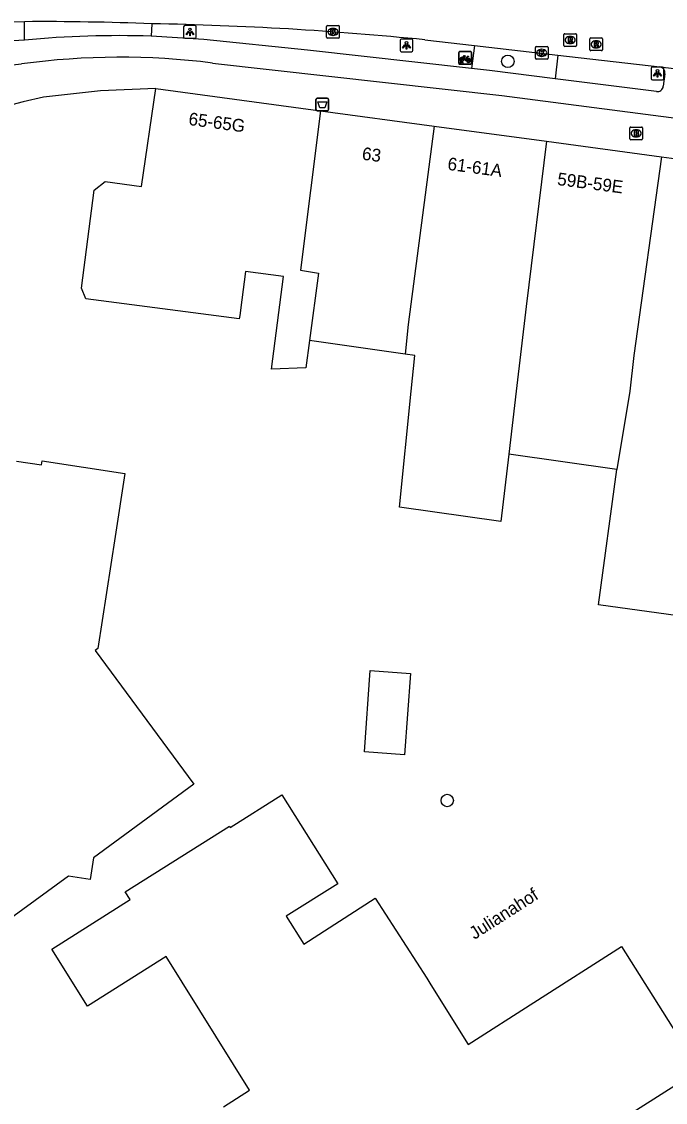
# Model space of a CAD drawing. Extents: x 160664 to 161506, y 382245 to 383288.
# Drawn here: x 160734.6 to 160785.2, y 383194 to 383279.1 of the extents above; entities that cross this region are included whole.
import ezdxf

# ---------------------------------------------------------------- set-up
doc = ezdxf.new("R2010")
doc.units = 0
for name, color, linetype in [('IMGEO_Afvalbak', 7, 'Continuous'), ('IMGEO_Berm_open', 7, 'Continuous'), ('IMGEO_Boom', 7, 'Continuous'), ('IMGEO_Brandkraan', 7, 'Continuous'), ('IMGEO_Fietsenrek', 7, 'Continuous'), ('IMGEO_Fietspad_gesloten', 7, 'Continuous'), ('IMGEO_Kolk', 7, 'Continuous'), ('IMGEO_Lichtpunt', 7, 'Continuous'), ('IMGEO_Openbare_ruimte_label', 7, 'Continuous'), ('IMGEO_Pand', 7, 'Continuous'), ('IMGEO_Pand_nummerreeks', 7, 'Continuous'), ('IMGEO_Rijbaan_lokaal_gesloten', 7, 'Continuous'), ('IMGEO_Rioolput', 7, 'Continuous'), ('IMGEO_Voetpad_open', 7, 'Continuous')]:
    doc.layers.add(name, color=color, linetype=linetype)

msp = doc.modelspace()

# ---------------------------------------------------------------- linework, layer by layer
at = {"layer": 'IMGEO_Afvalbak'}
for p, q in [((160757.731, 383272.168), (160757.731, 383272.968)), ((160757.731, 383272.968), (160757.731, 383272.168)), ((160757.831, 383273.068), (160758.621, 383273.068)), ((160758.621, 383273.068), (160757.831, 383273.068)), ((160758.721, 383272.968), (160758.721, 383272.168)), ((160758.721, 383272.168), (160758.721, 383272.968)), ((160758.621, 383272.068), (160757.831, 383272.068)), ((160757.831, 383272.068), (160758.621, 383272.068))]:
    msp.add_line(p, q, dxfattribs=at)
msp.add_lwpolyline([(160757.874, 383272.782), (160758.578, 383272.782), (160758.429, 383272.312), (160758.023, 383272.312), (160757.874, 383272.782)], dxfattribs=at)
for centre, start, end in [((160757.831, 383272.968), 90, 180), ((160757.831, 383272.968), 90, 180), ((160758.621, 383272.968), 0, 90), ((160758.621, 383272.968), 360, 90), ((160757.831, 383272.168), 180, 270), ((160757.831, 383272.168), 180, 270), ((160758.621, 383272.168), 270, 0), ((160758.621, 383272.168), 270, 0)]:
    msp.add_arc(centre, 0.1, start, end, dxfattribs=at)
at = {"layer": 'IMGEO_Berm_open'}
for points in [[(160770.217, 383277.218), (160769.967, 383275.397)], [(160776.779, 383276.461), (160776.559, 383274.596)]]:
    msp.add_lwpolyline(points, dxfattribs=at)
at = {"layer": 'IMGEO_Boom'}
for centre in [(160772.835, 383275.969), (160768.069, 383217.764)]:
    msp.add_circle(centre, 0.489, dxfattribs=at)
at = {"layer": 'IMGEO_Brandkraan'}
for p, q in [((160782.438, 383269.872), (160782.438, 383270.724)), ((160782.513, 383270.798), (160783.365, 383270.798)), ((160783.439, 383270.724), (160783.439, 383269.872)), ((160782.949, 383270.018), (160782.924, 383270.018)), ((160782.926, 383270.578), (160782.951, 383270.578)), ((160783.365, 383269.798), (160782.513, 383269.798))]:
    msp.add_line(p, q, dxfattribs=at)
for points in [[(160782.438, 383269.872), (160782.438, 383270.724)], [(160782.513, 383270.798), (160783.365, 383270.798)], [(160783.439, 383270.724), (160783.439, 383269.872)], [(160782.786, 383270.498), (160782.786, 383270.098), (160782.999, 383270.098)], [(160783.017, 383270.498), (160782.786, 383270.498)], [(160782.965, 383270.417), (160782.911, 383270.417), (160782.911, 383270.341)], [(160782.911, 383270.341), (160782.964, 383270.341)], [(160782.973, 383270.265), (160782.911, 383270.265), (160782.911, 383270.184)], [(160782.911, 383270.184), (160782.973, 383270.184)], [(160783.365, 383269.798), (160782.513, 383269.798)]]:
    msp.add_lwpolyline(points, dxfattribs=at)
for centre, radius, start, end in [((160782.515, 383270.722), 0.0765, 91.55205, 178.44795), ((160782.515, 383270.722), 0.0765, 91.55205, 178.44795), ((160783.363, 383270.722), 0.0765, 1.55205, 88.44795), ((160783.363, 383270.722), 0.0765, 1.55205, 88.44795), ((160782.515, 383269.874), 0.0765, 181.55205, 268.44795), ((160782.515, 383269.874), 0.0765, 181.55205, 268.44795), ((160782.966, 383270.379), 0.0379, 267.82845, 90.93552), ((160782.974, 383270.224), 0.0404, 269.87594, 90.50774), ((160783.005, 383270.349), 0.251, 268.66757, 293.53466), ((160783.021, 383270.353), 0.145, 59.4692, 91.53667), ((160783.046, 383270.4), 0.0922, 285.51372, 58.15012), ((160783.051, 383270.208), 0.105, 301.31148, 78.98903), ((160783.363, 383269.874), 0.0765, 271.55205, 358.44795), ((160783.363, 383269.874), 0.0765, 271.55205, 358.44795)]:
    msp.add_arc(centre, radius, start, end, dxfattribs=at)
for centre, major_axis, ratio, start_param, end_param in [((160782.925, 383270.298), (-0.387, 0.002), 0.722429, 4.712389, 7.853982), ((160782.95, 383270.298), (-0.39, 0.002), 0.717154, 1.570796, 4.712389)]:
    msp.add_ellipse(centre, major_axis=major_axis, ratio=ratio, start_param=start_param, end_param=end_param, dxfattribs=at)
at = {"layer": 'IMGEO_Fietsenrek'}
for p, q in [((160769.057, 383276.741), (160769.898, 383276.741)), ((160769.898, 383276.741), (160769.057, 383276.741)), ((160769.982, 383276.666), (160769.982, 383275.825)), ((160769.982, 383275.825), (160769.982, 383276.666)), ((160768.982, 383275.816), (160768.982, 383276.657)), ((160768.982, 383276.657), (160768.982, 383275.816)), ((160769.109, 383275.825), (160769.148, 383275.985)), ((160769.143, 383275.825), (160769.109, 383275.825)), ((160769.178, 383275.973), (160769.143, 383275.825)), ((160769.22, 383275.997), (160769.219, 383276.001)), ((160769.261, 383275.825), (160769.227, 383275.967)), ((160769.251, 383276.008), (160769.252, 383276.001)), ((160769.259, 383275.971), (160769.294, 383275.825)), ((160769.294, 383275.825), (160769.261, 383275.825)), ((160769.669, 383276.29), (160769.705, 383276.195)), ((160769.907, 383275.741), (160769.066, 383275.741)), ((160769.066, 383275.741), (160769.907, 383275.741))]:
    msp.add_line(p, q, dxfattribs=at)
for points in [[(160769.316, 383276.215), (160769.264, 383276.125), (160769.224, 383276.1), (160769.225, 383276.147), (160769.28, 383276.241)], [(160769.295, 383276.267), (160769.39, 383276.431), (160769.476, 383276.417), (160769.478, 383276.408), (160769.422, 383276.397), (160769.395, 383276.352), (160769.651, 383276.311)], [(160769.591, 383276.023), (160769.541, 383276.023), (160769.35, 383276.274), (160769.331, 383276.242)], [(160769.638, 383276.286), (160769.381, 383276.327), (160769.364, 383276.298), (160769.531, 383276.078), (160769.638, 383276.286)], [(160769.686, 383276.188), (160769.656, 383276.265), (160769.547, 383276.047), (160769.59, 383276.047)], [(160769.62, 383276.047), (160769.74, 383276.046), (160769.696, 383276.16)], [(160769.716, 383276.167), (160769.771, 383276.022), (160769.621, 383276.022)], [(160769.651, 383276.311), (160769.676, 383276.36), (160769.67, 383276.364), (160769.647, 383276.368), (160769.635, 383276.375), (160769.634, 383276.378), (160769.636, 383276.383), (160769.731, 383276.368), (160769.733, 383276.358), (160769.723, 383276.345), (160769.711, 383276.339), (160769.697, 383276.345), (160769.669, 383276.29)]]:
    msp.add_lwpolyline(points, dxfattribs=at)
for centre, radius, start, end in [((160769.06, 383276.663), 0.0779, 92.4484, 184.28452), ((160769.06, 383276.663), 0.0779, 92.4484, 184.28452), ((160769.904, 383276.663), 0.0779, 2.4484, 94.28452), ((160769.904, 383276.663), 0.0779, 2.4484, 94.28452), ((160769.06, 383275.819), 0.0779, 182.4484, 274.28452), ((160769.06, 383275.819), 0.0779, 182.4484, 274.28452), ((160769.222, 383276.126), 0.159, 62.67661, 242.13685), ((160769.222, 383276.126), 0.129, 63.31916, 238.90302), ((160769.202, 383275.997), 0.0499, 12.8025, 158.69338), ((160769.222, 383276.126), 0.159, 253.99666, 271.78671), ((160769.202, 383275.997), 0.0174, 12.8025, 163.45023), ((160769.222, 383276.126), 0.129, 253.41502, 269.02044), ((160769.222, 383276.126), 0.129, 283.60429, 43.43025), ((160769.222, 383276.126), 0.159, 283.5766, 46.60424), ((160769.749, 383276.042), 0.159, 113.3408, 178.32165), ((160769.749, 383276.042), 0.159, 187.0065, 105.77075), ((160769.749, 383276.042), 0.129, 113.92302, 177.95563), ((160769.749, 383276.042), 0.129, 188.67146, 104.58832), ((160769.904, 383275.819), 0.0779, 272.4484, 4.28452), ((160769.904, 383275.819), 0.0779, 272.4484, 4.28452)]:
    msp.add_arc(centre, radius, start, end, dxfattribs=at)
at = {"layer": 'IMGEO_Fietspad_gesloten'}
for points in [[(160769.967, 383275.397), (160757.051, 383276.84), (160748.909, 383277.686), (160744.76, 383277.954)], [(160749.571, 383275.838), (160772.375, 383273.271), (160826.897, 383266.189), (160865.807, 383260.226)], [(160729.482, 383275.221), (160734.553, 383275.769)], [(160776.559, 383274.596), (160771.388, 383275.238), (160769.967, 383275.397)], [(160785.213, 383274.997), (160785.078, 383274.006)], [(160784.532, 383273.605), (160776.559, 383274.596)]]:
    msp.add_lwpolyline(points, dxfattribs=at)
for centre, radius, start, end in [((160745.607, 383132.37), 145.678, 94.25775, 99.90413), ((160742.234, 383198.241), 79.753, 88.18466, 95.35461), ((160742.325, 383218.454), 57.84, 82.80377, 97.72272), ((160784.736, 383275.06), 0.481, 352.45673, 81.65632), ((160784.627, 383274.048), 0.453, 257.95616, 354.63336)]:
    msp.add_arc(centre, radius, start, end, dxfattribs=at)
at = {"layer": 'IMGEO_Kolk'}
for p, q in [((160758.569, 383277.864), (160758.569, 383278.716)), ((160758.644, 383278.79), (160759.496, 383278.79)), ((160759.057, 383278.57), (160759.082, 383278.57)), ((160759.57, 383278.716), (160759.57, 383277.864)), ((160759.496, 383277.79), (160758.644, 383277.79)), ((160759.08, 383278.01), (160759.055, 383278.01)), ((160775.006, 383276.212), (160775.006, 383277.064)), ((160775.081, 383277.138), (160775.933, 383277.138)), ((160775.494, 383276.918), (160775.519, 383276.918)), ((160776.007, 383277.064), (160776.007, 383276.212)), ((160775.933, 383276.138), (160775.081, 383276.138)), ((160775.517, 383276.358), (160775.492, 383276.358))]:
    msp.add_line(p, q, dxfattribs=at)
for points in [[(160758.569, 383277.864), (160758.569, 383278.716)], [(160758.644, 383278.79), (160759.496, 383278.79)], [(160758.89, 383278.49), (160759.013, 383278.49), (160759.013, 383278.339), (160759.143, 383278.49), (160759.307, 383278.49), (160759.161, 383278.339), (160759.314, 383278.09), (160759.162, 383278.09), (160759.077, 383278.254), (160759.013, 383278.187), (160759.013, 383278.09), (160758.89, 383278.09), (160758.89, 383278.49)], [(160759.57, 383278.716), (160759.57, 383277.864)], [(160759.496, 383277.79), (160758.644, 383277.79)], [(160775.006, 383276.212), (160775.006, 383277.064)], [(160775.081, 383277.138), (160775.933, 383277.138)], [(160775.327, 383276.838), (160775.45, 383276.838), (160775.45, 383276.687), (160775.58, 383276.838), (160775.744, 383276.838), (160775.598, 383276.687), (160775.751, 383276.438), (160775.599, 383276.438), (160775.514, 383276.602), (160775.45, 383276.535), (160775.45, 383276.438), (160775.327, 383276.438), (160775.327, 383276.838)], [(160776.007, 383277.064), (160776.007, 383276.212)], [(160775.933, 383276.138), (160775.081, 383276.138)]]:
    msp.add_lwpolyline(points, dxfattribs=at)
for centre, start, end in [((160758.646, 383278.714), 91.55205, 178.44795), ((160758.646, 383278.714), 91.55205, 178.44795), ((160759.494, 383278.714), 1.55205, 88.44795), ((160759.494, 383278.714), 1.55205, 88.44795), ((160758.646, 383277.866), 181.55205, 268.44795), ((160758.646, 383277.866), 181.55205, 268.44795), ((160759.494, 383277.866), 271.55205, 358.44795), ((160759.494, 383277.866), 271.55205, 358.44795), ((160775.083, 383277.062), 91.55205, 178.44795), ((160775.083, 383277.062), 91.55205, 178.44795), ((160775.931, 383277.062), 1.55205, 88.44795), ((160775.931, 383277.062), 1.55205, 88.44795), ((160775.083, 383276.214), 181.55205, 268.44795), ((160775.083, 383276.214), 181.55205, 268.44795), ((160775.931, 383276.214), 271.55205, 358.44795), ((160775.931, 383276.214), 271.55205, 358.44795)]:
    msp.add_arc(centre, 0.0765, start, end, dxfattribs=at)
for centre, major_axis, ratio, start_param, end_param in [((160759.056, 383278.29), (-0.387, 0.002), 0.722429, 4.712389, 7.853982), ((160759.081, 383278.29), (-0.39, 0.002), 0.717154, 1.570796, 4.712389), ((160775.493, 383276.638), (-0.387, 0.002), 0.722429, 4.712389, 7.853982), ((160775.518, 383276.638), (-0.39, 0.002), 0.717154, 1.570796, 4.712389)]:
    msp.add_ellipse(centre, major_axis=major_axis, ratio=ratio, start_param=start_param, end_param=end_param, dxfattribs=at)
at = {"layer": 'IMGEO_Lichtpunt'}
for p, q in [((160747.312, 383278.688), (160747.312, 383277.881)), ((160747.312, 383278.688), (160747.312, 383277.881)), ((160748.214, 383278.783), (160747.406, 383278.783)), ((160748.214, 383278.783), (160747.406, 383278.783)), ((160748.308, 383277.881), (160748.308, 383278.688)), ((160748.308, 383277.881), (160748.308, 383278.688)), ((160747.406, 383277.787), (160748.214, 383277.787)), ((160747.406, 383277.787), (160748.214, 383277.787)), ((160764.357, 383277.634), (160764.357, 383276.827)), ((160764.357, 383277.634), (160764.357, 383276.827)), ((160765.259, 383277.729), (160764.451, 383277.729)), ((160765.259, 383277.729), (160764.451, 383277.729)), ((160765.353, 383276.827), (160765.353, 383277.634)), ((160765.353, 383276.827), (160765.353, 383277.634)), ((160764.451, 383276.733), (160765.259, 383276.733)), ((160764.451, 383276.733), (160765.259, 383276.733)), ((160784.127, 383275.428), (160784.127, 383274.621)), ((160784.127, 383275.428), (160784.127, 383274.621)), ((160785.029, 383275.523), (160784.221, 383275.523)), ((160785.029, 383275.523), (160784.221, 383275.523)), ((160785.123, 383274.621), (160785.123, 383275.428)), ((160785.123, 383274.621), (160785.123, 383275.428)), ((160784.221, 383274.527), (160785.029, 383274.527)), ((160784.221, 383274.527), (160785.029, 383274.527))]:
    msp.add_line(p, q, dxfattribs=at)
for points in [[(160747.686, 383278.352), (160747.725, 383278.324), (160747.537, 383278.062), (160747.499, 383278.089), (160747.686, 383278.352)], [(160747.788, 383278.304), (160747.835, 383278.304), (160747.835, 383277.982), (160747.788, 383277.982), (160747.788, 383278.304)], [(160747.898, 383278.324), (160747.936, 383278.351), (160748.123, 383278.089), (160748.084, 383278.061), (160747.898, 383278.324)], [(160764.731, 383277.298), (160764.77, 383277.27), (160764.582, 383277.008), (160764.544, 383277.035), (160764.731, 383277.298)], [(160764.833, 383277.25), (160764.88, 383277.25), (160764.88, 383276.928), (160764.833, 383276.928), (160764.833, 383277.25)], [(160764.943, 383277.27), (160764.981, 383277.297), (160765.168, 383277.035), (160765.129, 383277.007), (160764.943, 383277.27)], [(160784.501, 383275.092), (160784.54, 383275.064), (160784.352, 383274.802), (160784.314, 383274.829), (160784.501, 383275.092)], [(160784.603, 383275.044), (160784.65, 383275.044), (160784.65, 383274.722), (160784.603, 383274.722), (160784.603, 383275.044)], [(160784.713, 383275.064), (160784.751, 383275.091), (160784.938, 383274.829), (160784.899, 383274.801), (160784.713, 383275.064)]]:
    msp.add_lwpolyline(points, dxfattribs=at)
for centre in [(160747.811, 383278.486), (160764.856, 383277.432), (160784.626, 383275.226)]:
    msp.add_circle(centre, 0.0994, dxfattribs=at)
for centre, start, end in [((160747.406, 383278.688), 90, 180), ((160747.406, 383278.688), 90, 180), ((160748.214, 383278.688), 0, 90), ((160748.214, 383278.688), 0, 90), ((160747.406, 383277.881), 180, 270), ((160747.406, 383277.881), 180, 270), ((160748.214, 383277.881), 270, 0), ((160748.214, 383277.881), 270, 360), ((160764.451, 383277.634), 90, 180), ((160764.451, 383277.634), 90, 180), ((160765.259, 383277.634), 0, 90), ((160765.259, 383277.634), 0, 90), ((160764.451, 383276.827), 180, 270), ((160764.451, 383276.827), 180, 270), ((160765.259, 383276.827), 270, 0), ((160765.259, 383276.827), 270, 360), ((160784.221, 383275.428), 90, 180), ((160784.221, 383275.428), 90, 180), ((160785.029, 383275.428), 0, 90), ((160785.029, 383275.428), 0, 90), ((160784.221, 383274.621), 180, 270), ((160784.221, 383274.621), 180, 270), ((160785.029, 383274.621), 270, 0), ((160785.029, 383274.621), 270, 360)]:
    msp.add_arc(centre, 0.0946, start, end, dxfattribs=at)
at = {"layer": 'IMGEO_Pand'}
for points in [[(160757.227, 383253.982), (160756.942, 383251.829), (160754.22, 383251.739), (160755.165, 383259.027), (160752.179, 383259.414), (160751.89, 383257.193), (160751.73, 383255.963), (160751.695, 383255.695), (160739.617, 383257.264), (160739.26, 383258.12), (160740.262, 383265.827), (160741.13, 383266.496), (160744.001, 383266.123), (160745.129, 383273.831)], [(160745.129, 383273.831), (160758.097, 383272.082)], [(160758.097, 383272.082), (160756.504, 383259.539), (160757.93, 383259.298), (160757.227, 383253.982)], [(160758.097, 383272.082), (160767.039, 383270.875)], [(160767.039, 383270.875), (160764.983, 383255.25), (160764.749, 383252.918)], [(160767.039, 383270.875), (160775.87, 383269.684)], [(160775.87, 383269.684), (160774.281, 383256.67), (160773.498, 383250), (160772.915, 383245.03)], [(160775.87, 383269.684), (160784.949, 383268.46)], [(160784.949, 383268.46), (160782.761, 383252.806), (160782.44, 383250), (160781.412, 383243.828)], [(160784.949, 383268.46), (160793.991, 383267.24)], [(160764.749, 383252.918), (160757.227, 383253.982)], [(160772.915, 383245.03), (160772.294, 383239.738), (160764.302, 383240.869), (160765.22, 383250), (160765.502, 383252.811), (160764.749, 383252.918)], [(160734.142, 383244.495), (160736.116, 383244.194), (160736.162, 383244.499), (160742.675, 383243.505), (160741.911, 383238.564), (160740.546, 383229.736), (160740.336, 383229.582), (160748.104, 383219.035), (160740.221, 383213.255), (160739.944, 383211.542), (160738.252, 383211.811), (160730.354, 383206.06)], [(160781.412, 383243.828), (160772.915, 383245.03)], [(160789.293, 383231.893), (160779.982, 383233.179), (160781.412, 383243.828)], [(160761.541, 383221.599), (160762.003, 383227.997), (160765.163, 383227.769), (160764.701, 383221.371), (160761.541, 383221.599)], [(160750.443, 383193.636), (160752.509, 383194.944), (160745.931, 383205.479), (160739.749, 383201.572), (160736.926, 383206.056), (160743.091, 383209.953), (160742.702, 383210.57), (160750.91, 383215.752), (160750.984, 383215.634), (160755.041, 383218.196), (160759.445, 383211.207), (160755.384, 383208.648), (160756.77, 383206.449), (160762.394, 383210.073), (160766.45, 383203.778), (160766.785, 383203.243), (160769.718, 383198.549), (160774.896, 383201.857), (160781.782, 383206.257), (160787.928, 383196.514), (160781.611, 383192.511)]]:
    msp.add_lwpolyline(points, dxfattribs=at)
at = {"layer": 'IMGEO_Rijbaan_lokaal_gesloten'}
for points in [[(160719.677, 383278.701), (160732.283, 383279.089), (160734.779, 383279.096)], [(160766.303, 383277.669), (160770.217, 383277.218)], [(160770.217, 383277.218), (160776.779, 383276.461)], [(160776.779, 383276.461), (160784.806, 383275.536)], [(160784.806, 383275.536), (160787.715, 383275.191)]]:
    msp.add_lwpolyline(points, dxfattribs=at)
for centre, radius, start, end in [((160736.078, 383054.49), 224.609, 87.77226, 90.33138), ((160740.128, 383015.324), 263.647, 84.30224, 88.98265)]:
    msp.add_arc(centre, radius, start, end, dxfattribs=at)
at = {"layer": 'IMGEO_Rioolput'}
for p, q in [((160777.247, 383277.224), (160777.247, 383278.076)), ((160777.322, 383278.15), (160778.174, 383278.15)), ((160777.735, 383277.93), (160777.76, 383277.93)), ((160778.248, 383278.076), (160778.248, 383277.224)), ((160779.29, 383276.886), (160779.29, 383277.738)), ((160779.365, 383277.812), (160780.217, 383277.812)), ((160779.778, 383277.592), (160779.803, 383277.592)), ((160780.291, 383277.738), (160780.291, 383276.886)), ((160778.174, 383277.15), (160777.322, 383277.15)), ((160777.758, 383277.37), (160777.733, 383277.37)), ((160780.217, 383276.812), (160779.365, 383276.812)), ((160779.801, 383277.032), (160779.776, 383277.032))]:
    msp.add_line(p, q, dxfattribs=at)
for points in [[(160777.247, 383277.224), (160777.247, 383278.076)], [(160777.322, 383278.15), (160778.174, 383278.15)], [(160777.836, 383277.848), (160777.584, 383277.85), (160777.584, 383277.45)], [(160777.584, 383277.45), (160777.708, 383277.45), (160777.708, 383277.612), (160777.719, 383277.612)], [(160777.762, 383277.769), (160777.708, 383277.769), (160777.708, 383277.688)], [(160777.708, 383277.688), (160777.76, 383277.688)], [(160777.766, 383277.583), (160777.837, 383277.45), (160777.977, 383277.45), (160777.912, 383277.576)], [(160778.248, 383278.076), (160778.248, 383277.224)], [(160779.29, 383276.886), (160779.29, 383277.738)], [(160779.365, 383277.812), (160780.217, 383277.812)], [(160779.879, 383277.51), (160779.627, 383277.512), (160779.627, 383277.112)], [(160780.291, 383277.738), (160780.291, 383276.886)], [(160778.174, 383277.15), (160777.322, 383277.15)], [(160780.217, 383276.812), (160779.365, 383276.812)], [(160779.627, 383277.112), (160779.751, 383277.112), (160779.751, 383277.274), (160779.762, 383277.274)], [(160779.805, 383277.431), (160779.751, 383277.431), (160779.751, 383277.35)], [(160779.751, 383277.35), (160779.803, 383277.35)], [(160779.809, 383277.245), (160779.88, 383277.112), (160780.02, 383277.112), (160779.955, 383277.238)]]:
    msp.add_lwpolyline(points, dxfattribs=at)
for centre, radius, start, end in [((160777.324, 383278.074), 0.0765, 91.55205, 178.44795), ((160777.324, 383278.074), 0.0765, 91.55205, 178.44795), ((160777.718, 383277.559), 0.0533, 26.02933, 88.69889), ((160777.744, 383277.877), 0.19, 274.7715, 282.96867), ((160777.768, 383277.673), 0.0964, 77.00612, 93.18647), ((160777.782, 383277.73), 0.0378, 276.66336, 79.67722), ((160777.835, 383277.738), 0.109, 350.36119, 89.41601), ((160777.833, 383277.738), 0.112, 277.58423, 350.98172), ((160777.817, 383277.523), 0.108, 29.51342, 73.79051), ((160778.172, 383278.074), 0.0765, 1.55205, 88.44795), ((160778.172, 383278.074), 0.0765, 1.55205, 88.44795), ((160779.367, 383277.736), 0.0765, 91.55205, 178.44795), ((160779.367, 383277.736), 0.0765, 91.55205, 178.44795), ((160779.878, 383277.4), 0.109, 350.36119, 89.41601), ((160780.215, 383277.736), 0.0765, 1.55205, 88.44795), ((160780.215, 383277.736), 0.0765, 1.55205, 88.44795), ((160777.324, 383277.226), 0.0765, 181.55205, 268.44795), ((160777.324, 383277.226), 0.0765, 181.55205, 268.44795), ((160778.172, 383277.226), 0.0765, 271.55205, 358.44795), ((160778.172, 383277.226), 0.0765, 271.55205, 358.44795), ((160779.367, 383276.888), 0.0765, 181.55205, 268.44795), ((160779.367, 383276.888), 0.0765, 181.55205, 268.44795), ((160779.761, 383277.221), 0.0533, 26.02933, 88.69889), ((160779.787, 383277.539), 0.19, 274.7715, 282.96867), ((160779.811, 383277.335), 0.0964, 77.00612, 93.18647), ((160779.825, 383277.392), 0.0378, 276.66336, 79.67722), ((160779.876, 383277.4), 0.112, 277.58423, 350.98172), ((160779.86, 383277.185), 0.108, 29.51342, 73.79051), ((160780.215, 383276.888), 0.0765, 271.55205, 358.44795), ((160780.215, 383276.888), 0.0765, 271.55205, 358.44795)]:
    msp.add_arc(centre, radius, start, end, dxfattribs=at)
for centre, major_axis, ratio, start_param, end_param in [((160777.734, 383277.65), (-0.387, 0.002), 0.722429, 4.712389, 7.853982), ((160777.759, 383277.65), (-0.39, 0.002), 0.717154, 1.570796, 4.712389), ((160779.777, 383277.312), (-0.387, 0.002), 0.722429, 4.712389, 7.853982), ((160779.802, 383277.312), (-0.39, 0.002), 0.717154, 1.570796, 4.712389)]:
    msp.add_ellipse(centre, major_axis=major_axis, ratio=ratio, start_param=start_param, end_param=end_param, dxfattribs=at)
at = {"layer": 'IMGEO_Voetpad_open'}
for points in [[(160734.791, 383277.646), (160734.779, 383279.096)], [(160744.809, 383278.93), (160744.76, 383277.954)], [(160745.129, 383273.831), (160740.76, 383273.645), (160736.27, 383273.143), (160734.679, 383272.794), (160718.097, 383268.406)]]:
    msp.add_lwpolyline(points, dxfattribs=at)

# ---------------------------------------------------------------- texts
at = {"layer": 'IMGEO_Openbare_ruimte_label'}
msp.add_text('Julianahof', height=1, rotation=32.67328, dxfattribs=at).set_placement((160770.205, 383206.777))
at = {"layer": 'IMGEO_Pand_nummerreeks'}
for s, rotation, p in [('65-65G', 352.31664, (160747.653, 383270.968)), ('63', 352.59656, (160761.314, 383268.232)), ('61-61A', 352.24478, (160768.046, 383267.436)), ('59B-59E', 352.59656, (160776.687, 383266.235))]:
    msp.add_text(s, height=1, rotation=rotation, dxfattribs=at).set_placement(p)

doc.saveas('drawing.dxf')
